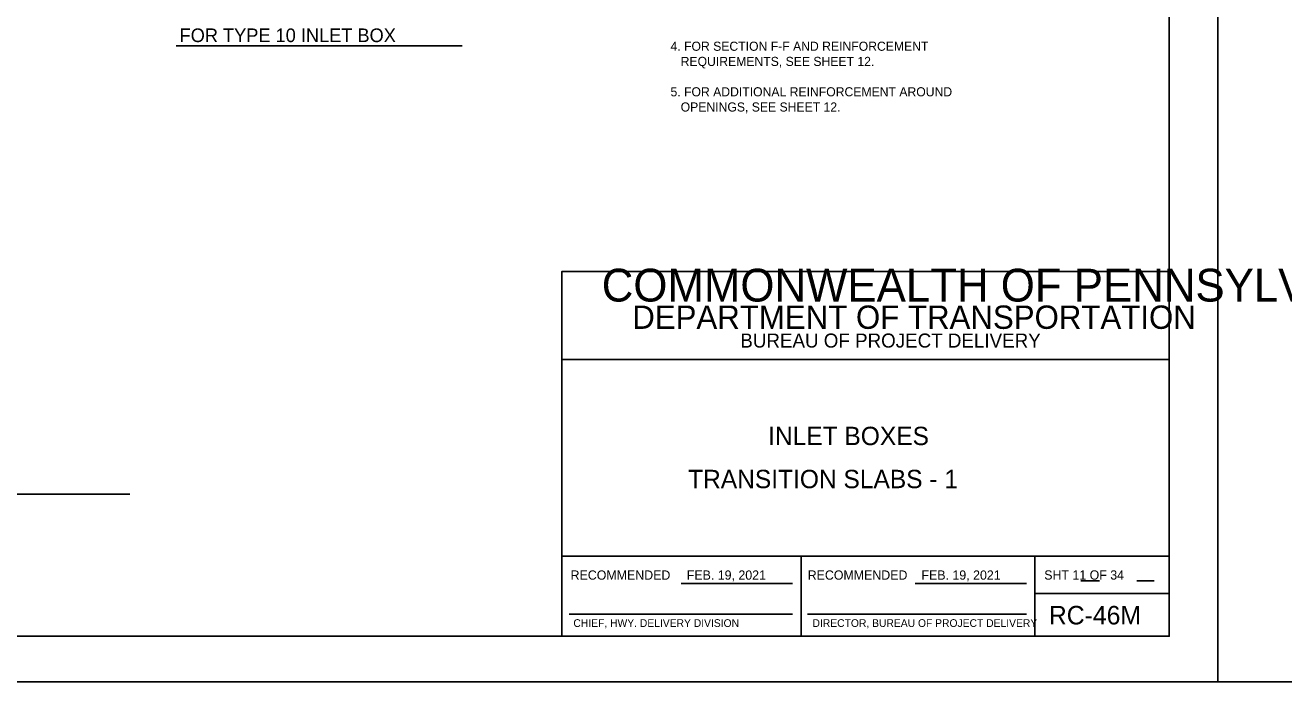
# Model space of a CAD drawing. Extents: x -6420 to 49575, y -4552 to 11624.
# Drawn here: x 6087 to 7447, y 7726 to 8435 of the extents above; entities that cross this region are included whole.
import ezdxf

# ---------------------------------------------------------------- set-up
doc = ezdxf.new("R2010")
doc.units = 0
doc.layers.add('1', color=7, linetype='Continuous')
doc.layers.add('PLT-BNDY', color=7, linetype='Continuous')

msp = doc.modelspace()

# ---------------------------------------------------------------- linework, layer by layer
at = {"layer": '1'}
for p, q in [((6250.5, 8412.7), (6559.2, 8412.7)), ((5494.9, 7928.9), (6200.2, 7928.9)), ((6795.9, 7832.5), (6916.3, 7832.5)), ((7048.5, 7832.5), (7168.9, 7832.5)), ((7227.6, 7835.1), (7247.7, 7835.1)), ((7288, 7835.1), (7306.8, 7835.1)), ((6674.8, 7799.4), (6916.3, 7799.4)), ((6932.4, 7799.4), (7168.9, 7799.4))]:
    msp.add_line(p, q, dxfattribs=at)
msp.add_lwpolyline([(7323.1, 7775.5), (7323.1, 9625.9), (4744.3, 9625.9), (4744.3, 7775.5), (7323.1, 7775.5), (7323.1, 7862), (6666.9, 7862), (6666.9, 8074.1), (7323.1, 8074.1), (7323.1, 8169.2), (6666.9, 8169.2), (6666.9, 7775.5), (6925.4, 7775.5), (6925.4, 7862), (6925.4, 7775.5), (7178.1, 7775.5), (7178.1, 7862), (7178.1, 7821.5), (7323.1, 7821.5)], dxfattribs=at)
at = {"layer": 'PLT-BNDY'}
for points in [[(4616.4, 9675.1), (7375.6, 9675.1), (7375.6, 7726.3), (4616.4, 7726.3)], [(7375.6, 9675.1), (10134.8, 9675.1), (10134.8, 7726.3), (7375.6, 7726.3)]]:
    msp.add_lwpolyline(points, close=True, dxfattribs=at)

# ---------------------------------------------------------------- texts
at = {"layer": '1'}
for s, height, p in [('FOR TYPE 10 INLET BOX', 14.69, (6254.1, 8416.9)), ('4. FOR SECTION F-F AND REINFORCEMENT ', 9.843, (6784.4, 8407.5)), ('   REQUIREMENTS, SEE SHEET 12.', 9.843, (6784.4, 8391.1)), ('5. FOR ADDITIONAL REINFORCEMENT AROUND ', 9.843, (6784.4, 8358.3)), ('   OPENINGS, SEE SHEET 12.', 9.843, (6784.4, 8341.9)), ('COMMONWEALTH OF PENNSYLVANIA', 35.379, (6710.1, 8136.8)), ('DEPARTMENT OF TRANSPORTATION', 25.211, (6743.1, 8107.3)), ('BUREAU OF PROJECT DELIVERY', 15.164, (6859.8, 8087.1)), ('INLET BOXES', 19.816, (6889.8, 7981.8)), ('TRANSITION SLABS - 1', 19.816, (6803.4, 7935.3)), ('RECOMMENDED', 10, (6676.5, 7836.5)), ('FEB. 19, 2021', 10, (6802, 7836.5)), ('RECOMMENDED', 10, (6932.6, 7836.5)), ('FEB. 19, 2021', 10, (7055.5, 7836.5)), ('SHT 11 OF 34', 10, (7188.1, 7836.6)), ('RC-46M', 20, (7193.1, 7788.2)), ('CHIEF, HWY. DELIVERY DIVISION', 8.333, (6679.5, 7785.5)), ('DIRECTOR, BUREAU OF PROJECT DELIVERY', 8.333, (6937.8, 7785.5))]:
    msp.add_text(s, height=height, dxfattribs=at).set_placement(p)

doc.saveas('drawing.dxf')
